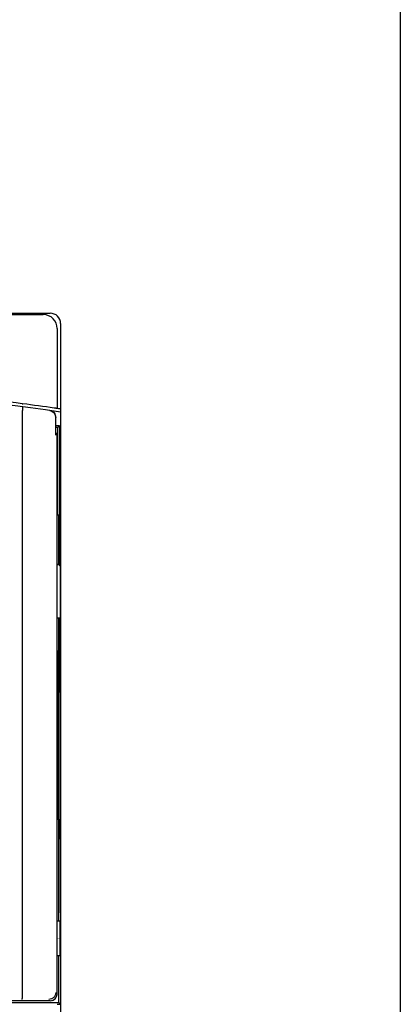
# Model space of a CAD drawing. Header units: millimetres. Extents: x 1117 to 38156, y -1945 to 7303.
# Tile 477 of 656: x 20250 to 20305, y 1747 to 1889. Entities that reach past the tile are written whole.
import ezdxf

# ---------------------------------------------------------------- set-up
doc = ezdxf.new("R2010")
doc.units = ezdxf.units.MM

msp = doc.modelspace()

# ---------------------------------------------------------------- linework, layer by layer
at = {"color": 7, "linetype": 'Continuous'}
for p, q in [((20304.848, 1955.338), (20304.848, 1005.338)), ((20187.348, 1846.838), (20254.348, 1846.838)), ((20188.348, 1846.638), (20253.348, 1846.638)), ((20255.348, 1844.638), (20255.348, 1833.119)), ((20255.848, 1845.338), (20255.848, 1676.838)), ((20250.298, 1833.793), (20250.396, 1833.78)), ((20250.348, 1748.458), (20250.348, 1832.842)), ((20255.348, 1833.119), (20255.337, 1833.116)), ((20255.173, 1829.279), (20255.173, 1831.807)), ((20255.699, 1830.596), (20255.173, 1830.596)), ((20255.699, 1830.596), (20255.458, 1830.355)), ((20255.699, 1830.596), (20255.699, 1810.448)), ((20255.458, 1830.355), (20255.173, 1830.355)), ((20255.348, 1748.748), (20255.348, 1829.077)), ((20255.458, 1817.748), (20255.458, 1830.355)), ((20255.594, 1817.748), (20255.348, 1817.748)), ((20255.594, 1810.615), (20255.594, 1817.748)), ((20255.594, 1810.615), (20255.348, 1810.615)), ((20255.699, 1810.589), (20255.348, 1810.589)), ((20255.698, 1810.719), (20255.594, 1810.615)), ((20255.698, 1810.719), (20255.699, 1810.448)), ((20255.848, 1810.448), (20255.699, 1810.448)), ((20255.834, 1802.908), (20255.834, 1810.448)), ((20255.864, 1802.908), (20255.348, 1802.908)), ((20255.594, 1802.882), (20255.348, 1802.882)), ((20255.594, 1799.192), (20255.594, 1802.882)), ((20255.722, 1802.754), (20255.594, 1802.882)), ((20255.848, 1760.448), (20255.722, 1802.754)), ((20255.722, 1802.754), (20255.848, 1802.754)), ((20255.533, 1798.148), (20255.348, 1798.148)), ((20255.577, 1798.192), (20255.533, 1798.148)), ((20255.533, 1773.948), (20255.533, 1798.148)), ((20255.348, 1773.948), (20255.533, 1773.948)), ((20255.577, 1773.904), (20255.533, 1773.948)), ((20255.594, 1759.248), (20255.594, 1772.905)), ((20255.848, 1759.248), (20255.348, 1759.248)), ((20255.725, 1759.248), (20255.725, 1754.248)), ((20255.848, 1754.248), (20255.348, 1754.248)), ((20255.594, 1747.502), (20255.594, 1754.248)), ((20254.348, 1747.748), (20246.848, 1747.748)), ((20246.848, 1747.502), (20255.594, 1747.502)), ((20255.348, 1747.248), (20255.848, 1747.248)), ((20255.848, 1747.248), (20255.594, 1747.502))]:
    msp.add_line(p, q, dxfattribs=at)
at = {"color": 7, "linetype": 'Continuous', "const_width": 0.0533}
msp.add_lwpolyline([(20255.348, 1756.792), (20255.725, 1756.793)], dxfattribs=at)
at = {"color": 7, "linetype": 'Continuous'}
for centre, radius, start, end in [((20253.348, 1844.638), 2, 0, 90), ((20254.348, 1845.338), 1.5, 0, 90), ((20220.848, 1605.582), 229.667, 81.23407, 98.76593), ((20220.848, 1599.763), 235.875, 82.82754, 86.20788), ((20254.173, 1831.807), 1, 0.00844, 81.61968), ((20220.848, 1599.763), 235.875, 81.46593, 81.6912), ((20220.848, 1599.763), 235.892, 81.46737, 81.59015), ((20254.343, 1829.075), 1.005, 16.29419, 34.18023), ((20254.341, 1829.076), 1.006, 0.0482, 16.20543)]:
    msp.add_arc(centre, radius, start, end, dxfattribs=at)
for centre, major_axis, ratio, start_param, end_param in [((20221.259, 1599.763), (235.824, 0), 0.9999985, 1.427505, 1.4469261), ((20255.577, 1799.192), (0, 1), 0.0174551, -3.1241394, -1.5707963), ((20255.577, 1772.905), (0, 1), 0.0174551, -1.5707963, -0.0174533), ((20254.347, 1748.749), (-0.707, 0.707), 0.9996955, 2.3563468, 3.9268385), ((20254.347, 1748.749), (0.707, -0.707), 0.9996955, -0.4711289, 0.1570397), ((20254.347, 1748.749), (0.707, -0.707), 0.9996955, 0.4711291, 0.7852459)]:
    msp.add_ellipse(centre, major_axis=major_axis, ratio=ratio, start_param=start_param, end_param=end_param, dxfattribs=at)
for points, knots in [([(20250.362, 1833.344), (20250.367, 1833.343), (20250.373, 1833.327), (20250.377, 1833.301), (20250.379, 1833.254), (20250.378, 1833.195), (20250.375, 1833.122), (20250.366, 1833.007), (20250.356, 1832.917), (20250.348, 1832.854)], [0, 0, 0, 0, 0.026703, 0.0851212, 0.1770809, 0.2997573, 0.4491459, 0.6200137, 1, 1, 1, 1]), ([(20254.297, 1832.799), (20254.414, 1832.782), (20254.644, 1832.706), (20254.925, 1832.478), (20255.11, 1832.167), (20255.153, 1831.928), (20255.153, 1831.81)], [0, 0, 0, 0, 0.2495739, 0.4993952, 0.7495592, 1, 1, 1, 1]), ([(20255.337, 1833.116), (20255.336, 1833.115), (20255.333, 1833.116), (20255.327, 1833.116), (20255.317, 1833.117), (20255.298, 1833.12), (20255.265, 1833.124), (20255.217, 1833.13), (20255.158, 1833.139), (20255.063, 1833.152), (20254.987, 1833.163), (20254.935, 1833.17)], [0, 0, 0, 0, 0.0063095, 0.021551, 0.0456018, 0.0783157, 0.1687672, 0.2899278, 0.4382739, 0.6095301, 1, 1, 1, 1]), ([(20250.298, 1747.958), (20250.303, 1747.959), (20250.311, 1747.975), (20250.318, 1748.003), (20250.327, 1748.05), (20250.333, 1748.111), (20250.339, 1748.186), (20250.346, 1748.303), (20250.348, 1748.395), (20250.348, 1748.458)], [0, 0, 0, 0, 0.028787, 0.0894277, 0.1829566, 0.3063767, 0.455591, 0.6253132, 1, 1, 1, 1]), ([(20255.153, 1748.943), (20255.153, 1748.812), (20255.101, 1748.549), (20254.877, 1748.217), (20254.544, 1747.996), (20254.281, 1747.944), (20254.152, 1747.945)], [0, 0, 0, 0, 0.2505159, 0.5006433, 0.7503946, 1, 1, 1, 1])]:
    msp.add_open_spline(points, degree=3, knots=knots, dxfattribs=at)
msp.add_open_spline([(20250.348, 1832.854), (20250.348, 1832.85), (20250.347, 1832.846), (20250.348, 1832.842)], degree=3, dxfattribs=at)

doc.saveas('drawing.dxf')
